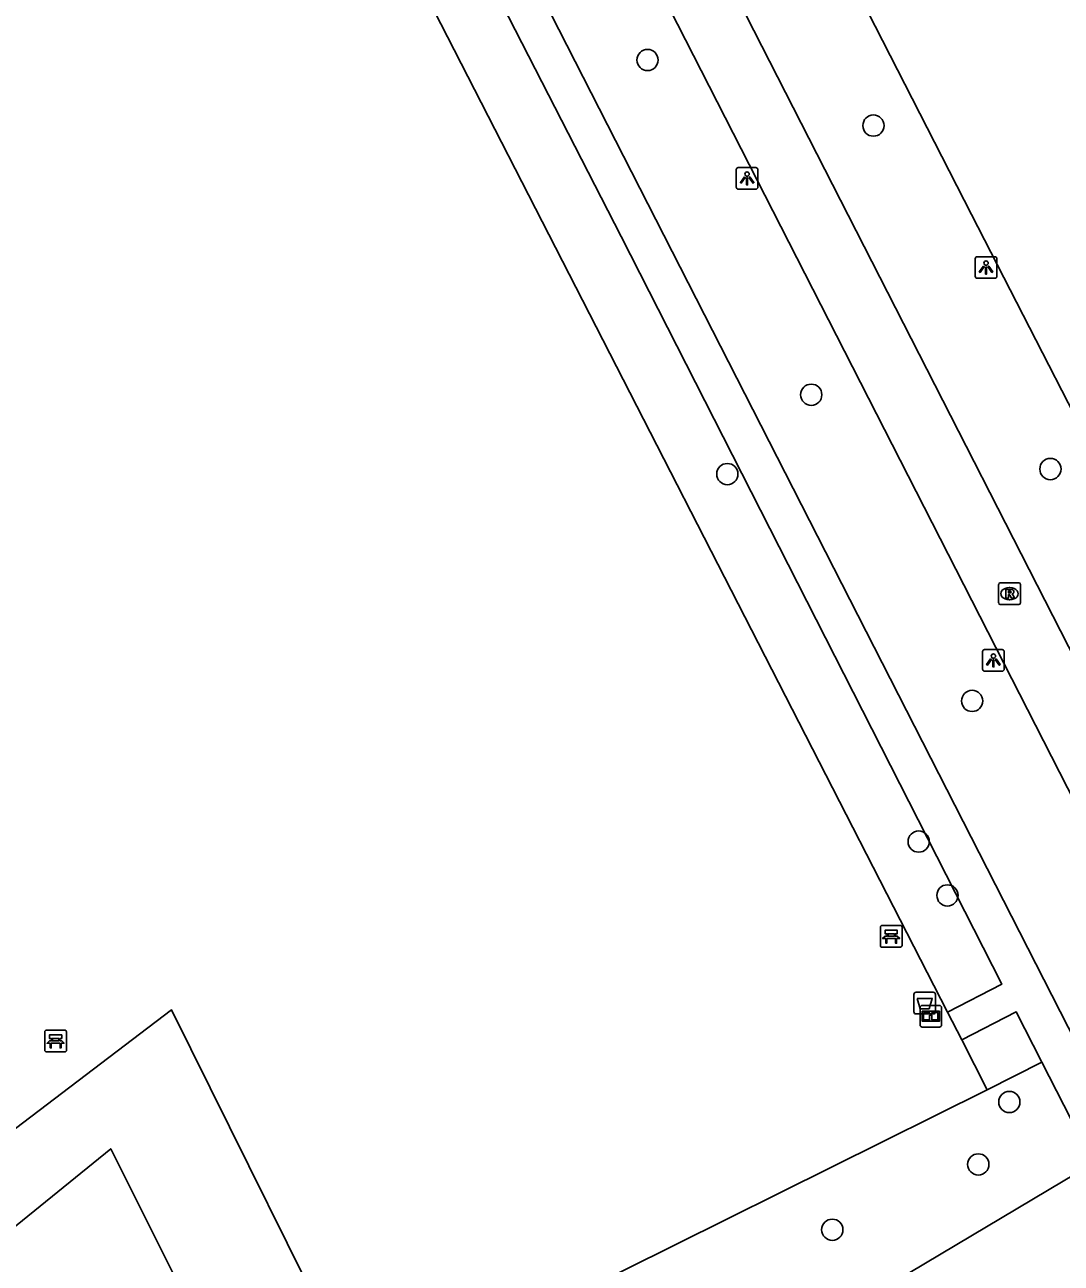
# Model space of a CAD drawing. Extents: x 159353 to 160616, y 385893 to 387321.
# Drawn here: x 159645.4 to 159693.1, y 386665.3 to 386722.3 of the extents above; entities that cross this region are included whole.
import ezdxf

# ---------------------------------------------------------------- set-up
doc = ezdxf.new("R2010")
doc.units = 0
for name, color, linetype in [('IMGEO_Afvalbak', 7, 'Continuous'), ('IMGEO_Bank', 7, 'Continuous'), ('IMGEO_Boom', 7, 'Continuous'), ('IMGEO_Fietspad_gesloten', 7, 'Continuous'), ('IMGEO_Gemengd_bos', 7, 'Continuous'), ('IMGEO_Grasland_agrarisch', 7, 'Continuous'), ('IMGEO_Hek', 7, 'Continuous'), ('IMGEO_Informatiebord', 7, 'Continuous'), ('IMGEO_Lichtpunt', 7, 'Continuous'), ('IMGEO_Rijbaan_lokaal_gesloten', 7, 'Continuous'), ('IMGEO_Rioolput', 7, 'Continuous'), ('IMGEO_Voetpad_open', 7, 'Continuous')]:
    doc.layers.add(name, color=color, linetype=linetype)

msp = doc.modelspace()

# ---------------------------------------------------------------- linework, layer by layer
at = {"layer": 'IMGEO_Afvalbak'}
for p, q in [((159686.323, 386676.841), (159686.323, 386677.641)), ((159686.323, 386677.641), (159686.323, 386676.841)), ((159686.423, 386677.741), (159687.213, 386677.741)), ((159687.213, 386677.741), (159686.423, 386677.741)), ((159687.313, 386677.641), (159687.313, 386676.841)), ((159687.313, 386676.841), (159687.313, 386677.641)), ((159687.213, 386676.741), (159686.423, 386676.741)), ((159686.423, 386676.741), (159687.213, 386676.741))]:
    msp.add_line(p, q, dxfattribs=at)
msp.add_lwpolyline([(159686.466, 386677.455), (159687.17, 386677.455), (159687.021, 386676.985), (159686.615, 386676.985), (159686.466, 386677.455)], dxfattribs=at)
for centre, start, end in [((159686.423, 386677.641), 90, 180), ((159686.423, 386677.641), 90, 180), ((159687.213, 386677.641), 0, 90), ((159687.213, 386677.641), 360, 90), ((159686.423, 386676.841), 180, 270), ((159686.423, 386676.841), 180, 270), ((159687.213, 386676.841), 270, 0), ((159687.213, 386676.841), 270, 0)]:
    msp.add_arc(centre, 0.1, start, end, dxfattribs=at)
at = {"layer": 'IMGEO_Bank'}
for p, q in [((159684.776, 386679.894), (159684.776, 386680.735)), ((159684.776, 386680.735), (159684.776, 386679.894)), ((159684.851, 386680.819), (159685.692, 386680.819)), ((159685.692, 386680.819), (159684.851, 386680.819)), ((159685.776, 386680.744), (159685.776, 386679.903)), ((159685.776, 386679.903), (159685.776, 386680.744)), ((159685.473, 386680.217), (159685.08, 386680.217)), ((159685.085, 386680.325), (159685.085, 386680.431)), ((159685.129, 386680.431), (159685.129, 386680.325)), ((159685.417, 386680.437), (159685.135, 386680.437)), ((159685.135, 386680.319), (159685.417, 386680.319)), ((159685.423, 386680.325), (159685.423, 386680.431)), ((159685.467, 386680.431), (159685.467, 386680.325)), ((159685.701, 386679.819), (159684.86, 386679.819)), ((159684.86, 386679.819), (159685.701, 386679.819)), ((159646.277, 386675.071), (159646.277, 386675.912)), ((159646.277, 386675.912), (159646.277, 386675.071)), ((159646.352, 386675.996), (159647.193, 386675.996)), ((159647.193, 386675.996), (159646.352, 386675.996)), ((159647.277, 386675.921), (159647.277, 386675.08)), ((159647.277, 386675.08), (159647.277, 386675.921)), ((159646.974, 386675.394), (159646.581, 386675.394)), ((159646.586, 386675.502), (159646.586, 386675.608)), ((159646.63, 386675.608), (159646.63, 386675.502)), ((159646.918, 386675.614), (159646.636, 386675.614)), ((159646.636, 386675.496), (159646.918, 386675.496)), ((159646.924, 386675.502), (159646.924, 386675.608)), ((159646.968, 386675.608), (159646.968, 386675.502)), ((159647.202, 386674.996), (159646.361, 386674.996)), ((159646.361, 386674.996), (159647.202, 386674.996))]:
    msp.add_line(p, q, dxfattribs=at)
for points in [[(159685.079, 386680.437), (159684.993, 386680.437), (159684.993, 386680.598), (159685.556, 386680.598), (159685.556, 386680.437), (159685.473, 386680.437)], [(159685.023, 386680.217), (159684.881, 386680.217), (159684.993, 386680.319), (159685.079, 386680.319)], [(159685.073, 386680.21), (159685.073, 386680.003), (159685.03, 386680.003), (159685.03, 386680.21)], [(159685.473, 386680.319), (159685.556, 386680.319), (159685.668, 386680.217), (159685.529, 386680.217)], [(159685.523, 386680.21), (159685.523, 386680.003), (159685.479, 386680.003), (159685.479, 386680.21)], [(159646.524, 386675.394), (159646.382, 386675.394), (159646.494, 386675.496), (159646.58, 386675.496)], [(159646.58, 386675.614), (159646.494, 386675.614), (159646.494, 386675.775), (159647.057, 386675.775), (159647.057, 386675.614), (159646.974, 386675.614)], [(159646.574, 386675.387), (159646.574, 386675.18), (159646.531, 386675.18), (159646.531, 386675.387)], [(159646.974, 386675.496), (159647.057, 386675.496), (159647.169, 386675.394), (159647.03, 386675.394)], [(159647.024, 386675.387), (159647.024, 386675.18), (159646.98, 386675.18), (159646.98, 386675.387)]]:
    msp.add_lwpolyline(points, dxfattribs=at)
for centre, radius, start, end in [((159684.854, 386680.741), 0.0779, 92.4484, 184.2845), ((159684.854, 386680.741), 0.0779, 92.4484, 184.2845), ((159685.698, 386680.741), 0.0779, 2.4484, 94.2845), ((159685.698, 386680.741), 0.0779, 2.4484, 94.2845), ((159684.854, 386679.897), 0.0779, 182.4484, 274.2845), ((159684.854, 386679.897), 0.0779, 182.4484, 274.2845), ((159685.023, 386680.21), 0.00671, 2.8957, 87.1043), ((159685.08, 386680.21), 0.00671, 92.8957, 177.1043), ((159685.078, 386680.43), 0.00671, 2.8957, 87.1043), ((159685.078, 386680.326), 0.00671, 272.8957, 357.1043), ((159685.135, 386680.43), 0.00671, 92.8957, 177.1043), ((159685.135, 386680.326), 0.00671, 182.8957, 267.1043), ((159685.417, 386680.43), 0.00671, 2.8957, 87.1043), ((159685.417, 386680.326), 0.00671, 272.8957, 357.1043), ((159685.474, 386680.43), 0.00671, 92.8957, 177.1043), ((159685.474, 386680.326), 0.00671, 182.8957, 267.1043), ((159685.472, 386680.21), 0.00671, 2.8957, 87.1043), ((159685.529, 386680.21), 0.00671, 92.8957, 177.1043), ((159685.698, 386679.897), 0.0779, 272.4484, 4.2845), ((159685.698, 386679.897), 0.0779, 272.4484, 4.2845), ((159646.355, 386675.918), 0.0779, 92.4484, 184.2845), ((159646.355, 386675.918), 0.0779, 92.4484, 184.2845), ((159647.199, 386675.918), 0.0779, 2.4484, 94.2845), ((159647.199, 386675.918), 0.0779, 2.4484, 94.2845), ((159646.524, 386675.387), 0.00671, 2.8957, 87.1043), ((159646.581, 386675.387), 0.00671, 92.8957, 177.1043), ((159646.579, 386675.607), 0.00671, 2.8957, 87.1043), ((159646.579, 386675.503), 0.00671, 272.8957, 357.1043), ((159646.636, 386675.607), 0.00671, 92.8957, 177.1043), ((159646.636, 386675.503), 0.00671, 182.8957, 267.1043), ((159646.918, 386675.607), 0.00671, 2.8957, 87.1043), ((159646.918, 386675.503), 0.00671, 272.8957, 357.1043), ((159646.975, 386675.607), 0.00671, 92.8957, 177.1043), ((159646.975, 386675.503), 0.00671, 182.8957, 267.1043), ((159646.973, 386675.387), 0.00671, 2.8957, 87.1043), ((159647.03, 386675.387), 0.00671, 92.8957, 177.1043), ((159646.355, 386675.074), 0.0779, 182.4484, 274.2845), ((159646.355, 386675.074), 0.0779, 182.4484, 274.2845), ((159647.199, 386675.074), 0.0779, 272.4484, 4.2845), ((159647.199, 386675.074), 0.0779, 272.4484, 4.2845)]:
    msp.add_arc(centre, radius, start, end, dxfattribs=at)
at = {"layer": 'IMGEO_Boom'}
for centre in [(159674.048, 386720.69), (159684.457, 386717.669), (159681.591, 386705.268), (159692.611, 386701.845), (159677.724, 386701.613), (159689.004, 386691.164), (159686.542, 386684.684), (159687.867, 386682.203), (159690.72, 386672.688), (159689.287, 386669.81), (159682.56, 386666.801)]:
    msp.add_circle(centre, 0.489, dxfattribs=at)
at = {"layer": 'IMGEO_Fietspad_gesloten'}
for points in [[(159656.483, 386759.286), (159666.266, 386740.313), (159715.755, 386643.372)], [(159718.452, 386644.727), (159660.465, 386758.232)]]:
    msp.add_lwpolyline(points, dxfattribs=at)
at = {"layer": 'IMGEO_Gemengd_bos'}
for points in [[(159464.539, 386537.297), (159478.688, 386546.624), (159599.281, 386636.756), (159652.122, 386676.926), (159661.012, 386658.988), (159689.702, 386673.249)], [(159692.222, 386674.514), (159689.702, 386673.249)], [(159659.956, 386649.248), (159658.56, 386652.039), (159649.316, 386670.529), (159535.116, 386577.901), (159535.395, 386577.48), (159500, 386556.257), (159499.512, 386555.963), (159460.517, 386531.738), (159460.261, 386531.584), (159460.26, 386531.583)], [(159659.956, 386649.248), (159693.205, 386669.033), (159694.598, 386669.863)]]:
    msp.add_lwpolyline(points, dxfattribs=at)
at = {"layer": 'IMGEO_Grasland_agrarisch'}
for points in [[(159687.868, 386676.828), (159663.594, 386724.195), (159655.339, 386740.448)], [(159689.702, 386673.249), (159688.522, 386675.55)]]:
    msp.add_lwpolyline(points, dxfattribs=at)
at = {"layer": 'IMGEO_Hek'}
for points in [[(159655.339, 386740.448), (159663.594, 386724.195), (159687.868, 386676.828)], [(159689.702, 386673.249), (159661.012, 386658.988), (159652.122, 386676.926), (159599.281, 386636.756)], [(159687.868, 386676.828), (159688.522, 386675.55)], [(159688.522, 386675.55), (159689.702, 386673.249)], [(159500, 386556.257), (159535.395, 386577.48), (159535.116, 386577.901), (159649.316, 386670.529), (159658.56, 386652.039)]]:
    msp.add_lwpolyline(points, dxfattribs=at)
at = {"layer": 'IMGEO_Informatiebord'}
for p, q in [((159686.604, 386676.235), (159686.604, 386677.035)), ((159686.604, 386677.035), (159686.604, 386676.235)), ((159686.704, 386677.135), (159687.494, 386677.135)), ((159687.494, 386677.135), (159686.704, 386677.135)), ((159687.594, 386677.035), (159687.594, 386676.235)), ((159687.594, 386676.235), (159687.594, 386677.035)), ((159687.494, 386676.135), (159686.704, 386676.135)), ((159686.704, 386676.135), (159687.494, 386676.135))]:
    msp.add_line(p, q, dxfattribs=at)
for points in [[(159686.705, 386676.867), (159687.493, 386676.867), (159687.493, 386676.403), (159686.705, 386676.403), (159686.705, 386676.867)], [(159686.77, 386676.802), (159686.77, 386676.468), (159687.045, 386676.468), (159687.046, 386676.681), (159687.15, 386676.682), (159687.151, 386676.468), (159687.428, 386676.468), (159687.428, 386676.802), (159687.152, 386676.802), (159687.152, 386676.722), (159687.046, 386676.722), (159687.046, 386676.802), (159686.77, 386676.802)]]:
    msp.add_lwpolyline(points, dxfattribs=at)
for centre, start, end in [((159686.704, 386677.035), 90, 180), ((159686.704, 386677.035), 90, 180), ((159687.494, 386677.035), 0, 90), ((159687.494, 386677.035), 360, 90), ((159686.704, 386676.235), 180, 270), ((159686.704, 386676.235), 180, 270), ((159687.494, 386676.235), 270, 0), ((159687.494, 386676.235), 270, 0)]:
    msp.add_arc(centre, 0.1, start, end, dxfattribs=at)
at = {"layer": 'IMGEO_Lichtpunt'}
for p, q in [((159678.137, 386715.639), (159678.137, 386714.832)), ((159678.137, 386715.639), (159678.137, 386714.832)), ((159679.039, 386715.734), (159678.231, 386715.734)), ((159679.039, 386715.734), (159678.231, 386715.734)), ((159679.133, 386714.832), (159679.133, 386715.639)), ((159679.133, 386714.832), (159679.133, 386715.639)), ((159678.231, 386714.738), (159679.039, 386714.738)), ((159678.231, 386714.738), (159679.039, 386714.738)), ((159689.146, 386711.534), (159689.146, 386710.727)), ((159689.146, 386711.534), (159689.146, 386710.727)), ((159690.048, 386711.629), (159689.24, 386711.629)), ((159690.048, 386711.629), (159689.24, 386711.629)), ((159690.142, 386710.727), (159690.142, 386711.534)), ((159690.142, 386710.727), (159690.142, 386711.534)), ((159689.24, 386710.633), (159690.048, 386710.633)), ((159689.24, 386710.633), (159690.048, 386710.633)), ((159689.483, 386693.433), (159689.483, 386692.626)), ((159689.483, 386693.433), (159689.483, 386692.626)), ((159690.385, 386693.528), (159689.577, 386693.528)), ((159690.385, 386693.528), (159689.577, 386693.528)), ((159690.479, 386692.626), (159690.479, 386693.433)), ((159690.479, 386692.626), (159690.479, 386693.433)), ((159689.577, 386692.532), (159690.385, 386692.532)), ((159689.577, 386692.532), (159690.385, 386692.532))]:
    msp.add_line(p, q, dxfattribs=at)
for points in [[(159678.511, 386715.303), (159678.55, 386715.275), (159678.362, 386715.013), (159678.324, 386715.04), (159678.511, 386715.303)], [(159678.613, 386715.255), (159678.66, 386715.255), (159678.66, 386714.933), (159678.613, 386714.933), (159678.613, 386715.255)], [(159678.723, 386715.275), (159678.761, 386715.302), (159678.948, 386715.04), (159678.909, 386715.012), (159678.723, 386715.275)], [(159689.52, 386711.198), (159689.559, 386711.17), (159689.371, 386710.908), (159689.333, 386710.935), (159689.52, 386711.198)], [(159689.622, 386711.15), (159689.669, 386711.15), (159689.669, 386710.828), (159689.622, 386710.828), (159689.622, 386711.15)], [(159689.732, 386711.17), (159689.77, 386711.197), (159689.957, 386710.935), (159689.918, 386710.907), (159689.732, 386711.17)], [(159689.857, 386693.097), (159689.896, 386693.069), (159689.708, 386692.807), (159689.67, 386692.834), (159689.857, 386693.097)], [(159689.959, 386693.049), (159690.006, 386693.049), (159690.006, 386692.727), (159689.959, 386692.727), (159689.959, 386693.049)], [(159690.069, 386693.069), (159690.107, 386693.096), (159690.294, 386692.834), (159690.255, 386692.806), (159690.069, 386693.069)]]:
    msp.add_lwpolyline(points, dxfattribs=at)
for centre in [(159678.636, 386715.437), (159689.645, 386711.332), (159689.982, 386693.231)]:
    msp.add_circle(centre, 0.0994, dxfattribs=at)
for centre, start, end in [((159678.231, 386715.639), 90, 180), ((159678.231, 386715.639), 90, 180), ((159679.039, 386715.639), 0, 90), ((159679.039, 386715.639), 0, 90), ((159678.231, 386714.832), 180, 270), ((159678.231, 386714.832), 180, 270), ((159679.039, 386714.832), 270, 0), ((159679.039, 386714.832), 270, 360), ((159689.24, 386711.534), 90, 180), ((159689.24, 386711.534), 90, 180), ((159690.048, 386711.534), 0, 90), ((159690.048, 386711.534), 0, 90), ((159689.24, 386710.727), 180, 270), ((159689.24, 386710.727), 180, 270), ((159690.048, 386710.727), 270, 0), ((159690.048, 386710.727), 270, 360), ((159689.577, 386693.433), 90, 180), ((159689.577, 386693.433), 90, 180), ((159690.385, 386693.433), 0, 90), ((159690.385, 386693.433), 0, 90), ((159689.577, 386692.626), 180, 270), ((159689.577, 386692.626), 180, 270), ((159690.385, 386692.626), 270, 0), ((159690.385, 386692.626), 270, 360)]:
    msp.add_arc(centre, 0.0946, start, end, dxfattribs=at)
at = {"layer": 'IMGEO_Rijbaan_lokaal_gesloten'}
msp.add_lwpolyline([(159665.199, 386760.354), (159665.743, 386759.297), (159670.481, 386750), (159672.924, 386745.228), (159677.715, 386735.588), (159688.974, 386713.572), (159696.697, 386698.52), (159707.452, 386677.438), (159721.35, 386650.329), (159722.272, 386648.514)], dxfattribs=at)
at = {"layer": 'IMGEO_Rioolput'}
for p, q in [((159690.226, 386695.678), (159690.226, 386696.53)), ((159690.301, 386696.604), (159691.153, 386696.604)), ((159691.227, 386696.53), (159691.227, 386695.678)), ((159690.714, 386696.384), (159690.739, 386696.384)), ((159691.153, 386695.604), (159690.301, 386695.604)), ((159690.737, 386695.824), (159690.712, 386695.824))]:
    msp.add_line(p, q, dxfattribs=at)
for points in [[(159690.226, 386695.678), (159690.226, 386696.53)], [(159690.301, 386696.604), (159691.153, 386696.604)], [(159691.227, 386696.53), (159691.227, 386695.678)], [(159690.815, 386696.302), (159690.563, 386696.304), (159690.563, 386695.904)], [(159690.563, 386695.904), (159690.687, 386695.904), (159690.687, 386696.066), (159690.698, 386696.066)], [(159690.741, 386696.223), (159690.687, 386696.223), (159690.687, 386696.142)], [(159690.687, 386696.142), (159690.739, 386696.142)], [(159690.745, 386696.037), (159690.816, 386695.904), (159690.956, 386695.904), (159690.891, 386696.03)], [(159691.153, 386695.604), (159690.301, 386695.604)]]:
    msp.add_lwpolyline(points, dxfattribs=at)
for centre, radius, start, end in [((159690.303, 386696.528), 0.0765, 91.552, 178.448), ((159690.303, 386696.528), 0.0765, 91.552, 178.448), ((159691.151, 386696.528), 0.0765, 1.552, 88.448), ((159691.151, 386696.528), 0.0765, 1.552, 88.448), ((159690.697, 386696.013), 0.0533, 26.0293, 88.6989), ((159690.723, 386696.331), 0.19, 274.7715, 282.9687), ((159690.747, 386696.127), 0.0964, 77.0061, 93.1865), ((159690.761, 386696.184), 0.0378, 276.6634, 79.6772), ((159690.814, 386696.192), 0.109, 350.3612, 89.416), ((159690.812, 386696.192), 0.112, 277.5842, 350.9817), ((159690.796, 386695.977), 0.108, 29.5134, 73.7905), ((159690.303, 386695.68), 0.0765, 181.552, 268.448), ((159690.303, 386695.68), 0.0765, 181.552, 268.448), ((159691.151, 386695.68), 0.0765, 271.552, 358.448), ((159691.151, 386695.68), 0.0765, 271.552, 358.448)]:
    msp.add_arc(centre, radius, start, end, dxfattribs=at)
for centre, major_axis, ratio, start_param, end_param in [((159690.713, 386696.104), (-0.387, 0.002), 0.722429, 4.712389, 7.853982), ((159690.738, 386696.104), (-0.39, 0.002), 0.717154, 1.570796, 4.712389)]:
    msp.add_ellipse(centre, major_axis=major_axis, ratio=ratio, start_param=start_param, end_param=end_param, dxfattribs=at)
at = {"layer": 'IMGEO_Voetpad_open'}
for points in [[(159711.31, 386641.113), (159652.083, 386757.12), (159656.483, 386759.286)], [(159657.886, 386741.71), (159672.833, 386712.561), (159690.366, 386678.107), (159687.868, 386676.828)], [(159688.522, 386675.55), (159687.868, 386676.828)], [(159688.522, 386675.55), (159691.031, 386676.845), (159692.222, 386674.514)], [(159694.598, 386669.863), (159692.222, 386674.514)]]:
    msp.add_lwpolyline(points, dxfattribs=at)

doc.saveas('drawing.dxf')
